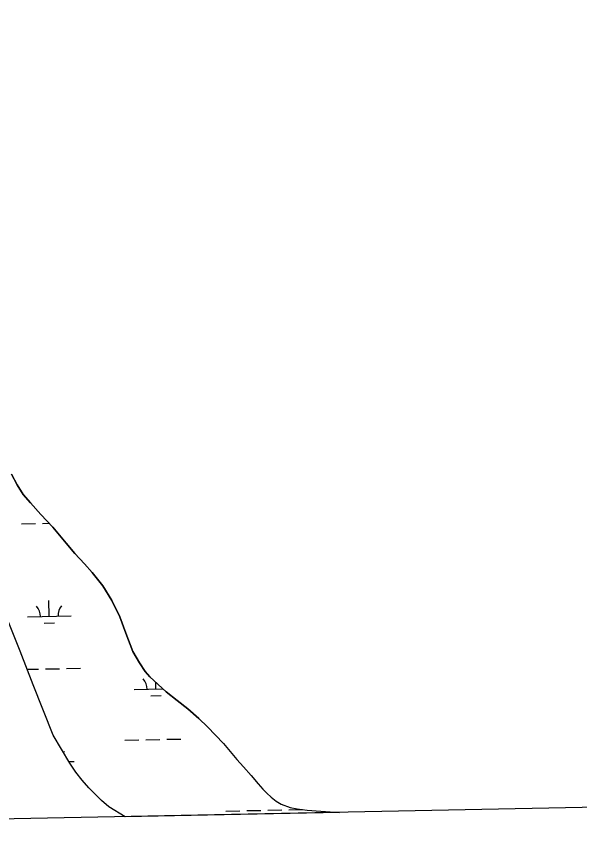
# Model space of a CAD drawing. Extents: x 3989314 to 4027622, y 243956 to 270014.
# Drawn here: x 3995867 to 3997154, y 249396 to 251274 of the extents above; entities that cross this region are included whole.
import ezdxf

# ---------------------------------------------------------------- set-up
doc = ezdxf.new("R2010")
doc.units = 0
for name, color, linetype in [('V-GRID-FRAM', 7, 'Continuous'), ('V-RIVR-EDGE', 7, 'Continuous'), ('V-WETL-SWMP', 7, 'Continuous')]:
    doc.layers.add(name, color=color, linetype=linetype)

msp = doc.modelspace()

# ---------------------------------------------------------------- linework, layer by layer
at = {"layer": 'V-GRID-FRAM'}
msp.add_lwpolyline([(3993261.4, 267575.2), (4025156.8, 268210.8), (4025527.1, 250031.9), (3993615.7, 249396), (3993261.4, 267575.2)], dxfattribs=at)
at = {"layer": 'V-RIVR-EDGE'}
for points in [[(3996340.5, 249613), (3996322.1, 249632.3), (3996303.7, 249651.2), (3996284.3, 249670), (3996259, 249692.4), (3996234.7, 249711.5), (3996209.2, 249731), (3996172, 249765.2), (3996161.5, 249777.4), (3996148.4, 249797.3), (3996133.5, 249823), (3996117.2, 249865), (3996103.9, 249902.1), (3996085.1, 249939.5), (3996064.9, 249972.8), (3996040.1, 250003.8), (3996022.9, 250023.7), (3996000.5, 250047.1), (3995980.7, 250070.9), (3995950.2, 250106.8), (3995922.9, 250136.1), (3995899.2, 250162.5), (3995882.9, 250182), (3995868.9, 250203.9), (3995855.6, 250228.3)], [(3996340.5, 249613), (3996371.2, 249576.6), (3996386.4, 249560.1), (3996403.4, 249540.2), (3996419.6, 249520.6), (3996430.1, 249509.1), (3996439.4, 249499.6), (3996449.1, 249490.4), (3996461, 249481.2), (3996472.6, 249474.3), (3996493.2, 249466.6), (3996508.5, 249463.9), (3996531.9, 249461), (3996562.7, 249458.4), (3996594.6, 249456.1), (3996605.3, 249455.5)]]:
    msp.add_lwpolyline(points, dxfattribs=at)
at = {"layer": 'V-WETL-SWMP'}
for p, q in [((3995855.6, 250228.3), (3995868.8, 250203.9)), ((3995868.8, 250203.9), (3995882.9, 250182)), ((3995882.9, 250182), (3995899.2, 250162.5)), ((3995899.2, 250162.5), (3995922.9, 250136.1)), ((3995922.9, 250136.1), (3995950.2, 250106.8)), ((3995879.1, 250115), (3995911.1, 250115.6)), ((3995927.1, 250115.9), (3995941.5, 250116.2)), ((3995950.2, 250106.8), (3995980.7, 250070.9)), ((3995980.7, 250070.9), (3996000.5, 250047.1)), ((3996000.5, 250047.1), (3996022.9, 250023.7)), ((3996022.9, 250023.7), (3996040.1, 250003.8)), ((3995875.8, 249823.8), (3995806.3, 249995.9)), ((3996040.1, 250003.8), (3996064.9, 249972.8)), ((3996064.9, 249972.8), (3996085.1, 249939.5)), ((3995942.1, 249903.6), (3995941.4, 249939.6)), ((3996085.1, 249939.5), (3996103.9, 249902.1)), ((3995892.2, 249902.6), (3995992.1, 249904.6)), ((3996103.9, 249902.1), (3996117.2, 249865)), ((3995930.5, 249887.9), (3995954.4, 249888.4)), ((3996117.2, 249865), (3996133.5, 249823)), ((3995905.6, 249746.9), (3995875.8, 249823.8)), ((3996133.5, 249823), (3996148.4, 249797.3)), ((3996148.4, 249797.3), (3996161.5, 249777.4)), ((3995891.8, 249782.5), (3995917.7, 249783)), ((3995933.7, 249783.3), (3995965.7, 249783.9)), ((3995981.7, 249784.3), (3996013.7, 249784.9)), ((3996161.5, 249777.4), (3996172, 249765.2)), ((3996172, 249765.2), (3996209.2, 249731)), ((3996186, 249737.6), (3996185.7, 249752.6)), ((3995951.4, 249632.4), (3995905.6, 249746.9)), ((3996136, 249736.6), (3996201.6, 249737.9)), ((3996209.2, 249731), (3996234.7, 249711.5)), ((3996174.3, 249721.9), (3996198.3, 249722.4)), ((3996234.7, 249711.5), (3996259, 249692.4)), ((3996259, 249692.4), (3996284.3, 249670)), ((3996284.3, 249670), (3996303.7, 249651.2)), ((3996303.7, 249651.2), (3996322.1, 249632.3)), ((3995989, 249567.8), (3995951.4, 249632.4)), ((3996114.9, 249620.7), (3996146.9, 249621.3)), ((3996162.9, 249621.7), (3996194.9, 249622.3)), ((3996210.9, 249622.6), (3996242.8, 249623.3)), ((3996322.1, 249632.3), (3996340.5, 249613)), ((3996340.5, 249613), (3996371.2, 249576.6)), ((3995986.7, 249571.7), (3995998.8, 249572)), ((3996002.6, 249547.8), (3995989, 249567.8)), ((3996371.2, 249576.6), (3996386.4, 249560.1)), ((3996386.4, 249560.1), (3996403.4, 249540.2)), ((3996017.7, 249529.1), (3996002.6, 249547.8)), ((3996032.5, 249511.8), (3996017.7, 249529.1)), ((3996403.4, 249540.2), (3996419.6, 249520.6)), ((3996048.3, 249495.6), (3996032.5, 249511.8)), ((3996419.6, 249520.6), (3996430.1, 249509.1)), ((3996430.1, 249509.1), (3996439.4, 249499.6)), ((3996061.8, 249483.2), (3996048.3, 249495.6)), ((3996439.4, 249499.6), (3996449.1, 249490.4)), ((3996449.1, 249490.4), (3996461, 249481.2)), ((3996078.7, 249468.5), (3996061.8, 249483.2)), ((3996115.4, 249445.8), (3996078.7, 249468.5)), ((3996461, 249481.2), (3996472.6, 249474.3)), ((3996472.6, 249474.3), (3996493.2, 249466.6)), ((3996493.2, 249466.6), (3996508.5, 249463.9)), ((3996605.3, 249455.5), (3996115.4, 249445.8)), ((3996346.1, 249458.8), (3996378.1, 249459.4)), ((3996394.1, 249459.7), (3996426.1, 249460.4)), ((3996442.1, 249460.7), (3996474.1, 249461.3)), ((3996490.1, 249461.7), (3996521.6, 249462.3)), ((3996508.5, 249463.9), (3996531.9, 249461)), ((3996531.9, 249461), (3996562.7, 249458.4)), ((3996562.7, 249458.4), (3996594.6, 249456.1)), ((3996594.6, 249456.1), (3996605.3, 249455.5))]:
    msp.add_line(p, q, dxfattribs=at)
for centre, start, end in [((3995886.9, 249902.9), 0.3699, 41.9135), ((3995997.4, 249905.1), 140.3699, 181.9135), ((3996130.7, 249737), 0.3699, 41.9135), ((3996004, 249572.5), 140.3699, 146.0211)]:
    msp.add_arc(centre, 35.2, start, end, dxfattribs=at)

doc.saveas('drawing.dxf')
